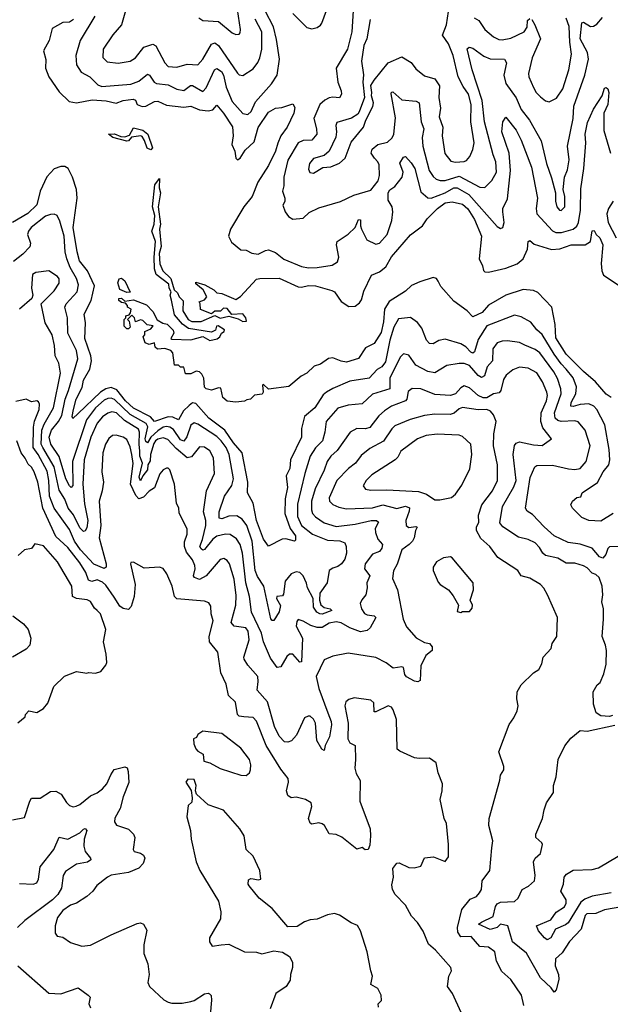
# Model space of a CAD drawing. Extents: x 1268547 to 1425625, y 515768 to 616754.
# Tile 459 of 507: x 1390797 to 1394209, y 583032 to 588715. Entities that reach past the tile are written whole.
import ezdxf

# ---------------------------------------------------------------- set-up
doc = ezdxf.new("R2010")
doc.units = 0

msp = doc.modelspace()

# ---------------------------------------------------------------- linework, layer by layer
at = {"layer": '0CON10XD'}
for points in [[(1392375, 588750), (1392455, 588669.2), (1392485, 588662.9), (1392515, 588668.9), (1392535, 588682.7), (1392541.6, 588695), (1392622.7, 588915)], [(1391831.2, 588725), (1391855, 588710), (1391945, 588704.6), (1392025, 588638.6), (1392045, 588630), (1392065, 588630.8), (1392071.4, 588638.6), (1392072.4, 588657.6), (1392055, 588774.2)], [(1392821.5, 588715), (1392802.6, 588605), (1392785.8, 588565), (1392770.8, 588475), (1392783, 588397), (1392780, 588355), (1392788, 588265), (1392758, 588182), (1392750.8, 588169.2), (1392713.9, 588146.1), (1392628.8, 588121.2), (1392622.3, 588105), (1392627.5, 588067.5), (1392623.4, 588036.6), (1392585.6, 587955), (1392555, 587930), (1392495, 587914.4), (1392470.4, 587885), (1392465, 587852.5), (1392473.7, 587833.7), (1392495, 587829.5), (1392547.9, 587862.1), (1392595, 587866.4), (1392645, 587886.7), (1392677.1, 587915), (1392712.2, 588007.7), (1392784, 588095), (1392796.1, 588133.9), (1392836.4, 588213.6), (1392840.6, 588235), (1392829.2, 588275), (1392832, 588295), (1392825.4, 588335), (1392844.7, 588365.3), (1392924.8, 588465.2), (1393005, 588500.8), (1393057.9, 588467.9), (1393085, 588432), (1393135, 588391.5), (1393195, 588372.5), (1393222.4, 588332.4), (1393218.9, 588265), (1393228.9, 588205), (1393219.6, 588155), (1393240.9, 588095), (1393237.5, 588045), (1393252.6, 587942.6), (1393287.5, 587897.5), (1393315, 587891.8), (1393365, 587895.6), (1393378.1, 587901.9), (1393396.7, 587925), (1393414.1, 587965.9), (1393422.2, 588005), (1393403.4, 588125), (1393404.7, 588225.3), (1393389.3, 588285), (1393358.5, 588328.5), (1393331, 588385), (1393302.1, 588507.9), (1393273.3, 588575), (1393238.7, 588625), (1393261.7, 588685), (1393279.5, 588800.5)], [(1391230.8, 588735), (1391146.2, 588595), (1391121.1, 588508.9), (1391124.5, 588455), (1391152.4, 588412.4), (1391201.5, 588385), (1391248.7, 588338.7), (1391271.8, 588328.2), (1391438.1, 588341.9), (1391485, 588359.7), (1391535, 588399.6), (1391546.4, 588395), (1391574, 588354), (1391586.2, 588346.2), (1391655, 588339), (1391705, 588313.5), (1391745, 588306), (1391783.3, 588335), (1391795, 588335.8), (1391855, 588300.4), (1391875, 588321.5), (1391921.8, 588425), (1391935, 588433.9), (1391962.2, 588415), (1391974.8, 588395), (1391990.4, 588325), (1392023.4, 588243.4), (1392085, 588172.7), (1392115, 588167.1), (1392133.2, 588185), (1392159.2, 588240.8), (1392251.3, 588345), (1392284.5, 588395.5), (1392296.9, 588486.9), (1392279.6, 588600.4), (1392262.8, 588672.8), (1392215.3, 588765)], [(1391407.5, 588765), (1391384, 588686), (1391335, 588626.9), (1391279.6, 588545), (1391277.1, 588497.1), (1391302.4, 588472.4), (1391365, 588464.6), (1391435, 588475.5), (1391465, 588494.5), (1391514.4, 588555.6), (1391565, 588573.8), (1391583.4, 588563.4), (1391635.3, 588465.3), (1391655, 588445.5), (1391705, 588440), (1391765, 588458.8), (1391825, 588454.5), (1391855, 588486.5), (1391905, 588573.1), (1391925, 588580.7), (1391945, 588565.4), (1392055, 588405.7), (1392065, 588395.6), (1392085, 588391.9), (1392145, 588431.1), (1392173.2, 588466.8), (1392184.7, 588495.2), (1392195.7, 588544.3), (1392196.5, 588645), (1392157.9, 588717.9)], [(1392655.3, 588285), (1392645, 588264.4), (1392605, 588268.2), (1392585, 588263.1), (1392559.7, 588250.3), (1392531.2, 588225), (1392495.9, 588145), (1392512.4, 588085), (1392513.2, 588055), (1392485, 588018.5), (1392435, 588018.4), (1392404.7, 588005), (1392346.8, 587903.2), (1392322.6, 587805), (1392322.1, 587755), (1392314.5, 587725), (1392328.8, 587685), (1392327.8, 587665), (1392317.5, 587645), (1392330.8, 587605), (1392349.3, 587579.3), (1392375, 587563.1), (1392435, 587570), (1392468.5, 587601.5), (1392525, 587628.9), (1392650, 587665), (1392728.2, 587701.8), (1392825, 587731.5), (1392867.1, 587785), (1392874.6, 587815), (1392873.5, 587876.5), (1392865.3, 587895), (1392845.8, 587915), (1392827.6, 587945), (1392832.3, 587967.7), (1392865, 587994.2), (1392921.2, 588008.8), (1392947.8, 588032.2), (1392959, 588055), (1392967.9, 588147.9), (1392943.6, 588286.4), (1392945, 588296.7), (1392952, 588298), (1393005, 588252.7), (1393087.5, 588245), (1393105.3, 588235.3), (1393117.2, 588125), (1393131.2, 588085), (1393121.1, 588035), (1393125.2, 587985.2), (1393161.6, 587845), (1393185, 587809.1), (1393202.2, 587795), (1393226.5, 587786.5), (1393255, 587786.5), (1393335, 587811.8), (1393455, 587749.1), (1393485, 587745.8), (1393525, 587787.5), (1393550.9, 587835), (1393547.5, 587895), (1393531.4, 587935), (1393481.4, 588125), (1393469.3, 588249.3), (1393410.3, 588425), (1393382.7, 588547.3), (1393393.6, 588556.4), (1393415, 588550.8), (1393478.1, 588505), (1393515, 588488.5), (1393597.4, 588487.4), (1393610, 588465), (1393594.7, 588395), (1393606, 588346), (1393665, 588263.9), (1393695, 588196.4), (1393742, 588135), (1393809.1, 588015), (1393840.5, 587885), (1393868.9, 587801.1), (1393892.7, 587715), (1393892.2, 587667.8), (1393900, 587635), (1393915, 587615.8), (1393925, 587614.4), (1393945.5, 587635), (1393947.1, 587695), (1393937.2, 587735), (1393944.1, 587805), (1393961.7, 587848.3), (1393971, 587905), (1393962.2, 587985), (1393994.7, 588144.7), (1393997.8, 588215), (1394061.6, 588395), (1394083.5, 588486.5), (1394077.4, 588525), (1394035.2, 588605), (1394044.1, 588695.9), (1394055, 588699.6), (1394095, 588676.2), (1394112.4, 588677.6), (1394131.8, 588688.2), (1394163.2, 588726.8)], [(1392724.3, 588765.7), (1392714.8, 588645), (1392689.8, 588545), (1392625.9, 588435), (1392635.3, 588355), (1392654.6, 588305), (1392655.3, 588285)], [(1393422, 588725), (1393449.8, 588709.8), (1393485, 588657.5), (1393533.3, 588615), (1393565, 588600.9), (1393585, 588598.6), (1393635, 588608.2), (1393712.1, 588645), (1393728.9, 588671.1), (1393730.3, 588709.7), (1393745, 588721.3)], [(1393755, 588715.5), (1393772.2, 588685), (1393805.9, 588605), (1393757.1, 588495), (1393737.1, 588405), (1393737.9, 588385), (1393765, 588324), (1393780.6, 588295), (1393805, 588268.9), (1393835, 588247.3), (1393855, 588240.9), (1393897.9, 588262.1), (1393934.8, 588315.2), (1393969.1, 588425), (1393984.6, 588515.4), (1393974.8, 588585), (1393971.3, 588675), (1393955, 588722.7)], [(1391108.4, 588715), (1391085, 588700.1), (1391045, 588698.1), (1390985, 588663.5), (1390966.5, 588595), (1390934.7, 588535), (1390948.1, 588485), (1390946.7, 588435), (1390964.3, 588384.3), (1391025, 588297.8), (1391082.3, 588242.3), (1391125, 588234.7), (1391215, 588252.8), (1391295.8, 588245.8), (1391355, 588233.1), (1391395, 588248.4), (1391453.2, 588256.8), (1391465, 588250.6), (1391475.6, 588225), (1391505, 588212.9), (1391525, 588215.3), (1391575, 588242.4), (1391595, 588245.3), (1391645, 588222.1), (1391745, 588209.3), (1391785.6, 588215.6), (1391835.2, 588195.2), (1391885, 588188.1), (1391912.1, 588195), (1391935, 588221.9), (1391975, 588176.2), (1392025.8, 588095.8), (1392029.8, 588045), (1392022.9, 587995), (1392040, 587955), (1392044.6, 587914.6), (1392055, 587906), (1392070, 587915), (1392099, 587961), (1392150.6, 588009.4), (1392175, 588093.1), (1392235, 588181.9), (1392275, 588204), (1392311.7, 588208.3), (1392375, 588230), (1392387, 588207), (1392380, 588175), (1392342.9, 588095), (1392305.7, 588044.3), (1392287.9, 588002.1), (1392274.6, 587955), (1392235, 587873.1), (1392173.4, 587776.6), (1392139.6, 587695), (1392091.8, 587635), (1392014.4, 587505.6), (1392003.3, 587465), (1392020.5, 587430.5), (1392075, 587386.7), (1392105, 587383.8), (1392137.7, 587367.7), (1392175, 587362), (1392217, 587383), (1392235, 587385.6), (1392275, 587371.1), (1392322, 587332), (1392425, 587290.9), (1392465, 587282.8), (1392515, 587284), (1392602, 587298), (1392633.5, 587316.5), (1392640.9, 587345), (1392627.3, 587415), (1392630, 587435), (1392695, 587476.4), (1392734.4, 587515), (1392755, 587561.2), (1392765, 587560), (1392765.4, 587525), (1392772.3, 587505), (1392803.1, 587445), (1392855, 587419.4), (1392875.7, 587425), (1392920.5, 587475), (1392945.9, 587555), (1392953.5, 587605), (1392948.7, 587635), (1392925, 587673.8), (1392924.8, 587715), (1392935, 587733.2), (1392965, 587751.1), (1393005.9, 587805), (1393012.5, 587835), (1392993.3, 587886.7), (1393015, 587920.8), (1393025, 587926), (1393059.3, 587889.3), (1393079.4, 587855), (1393115, 587722.2), (1393155, 587686.2), (1393175, 587685.3), (1393255, 587715.1), (1393305, 587744.1), (1393325, 587744.8), (1393391.3, 587705), (1393555, 587521.4), (1393575, 587510), (1393588, 587515), (1393596.7, 587543.3), (1393587.8, 587605), (1393588.9, 587625), (1393615, 587680), (1393632.2, 587845), (1393623.8, 587943.8), (1393581.7, 588068.3), (1393587.5, 588125), (1393605, 588152.5), (1393665, 588076.2), (1393695, 588020), (1393753.1, 587863.1), (1393789.1, 587685), (1393780.8, 587625), (1393785.2, 587595.2), (1393875, 587496.7), (1393895, 587485.9), (1393926.6, 587486.6), (1393994.8, 587505.2), (1394016, 587524), (1394025.2, 587544.8), (1394035.9, 587615.9), (1394039.1, 587739.1), (1394056.9, 587855), (1394068.3, 588005), (1394063.5, 588053.5), (1394077.8, 588122.2), (1394112.6, 588197.4), (1394161.4, 588275), (1394175, 588320), (1394185, 588323.8), (1394195, 588316.2), (1394200.9, 588295), (1394195.2, 588225), (1394171.6, 588175), (1394171.1, 588075), (1394210.4, 587945)], [(1391555, 587964.6), (1391532.5, 587972.5), (1391518.1, 588018.1), (1391505, 588041.1), (1391496.2, 588045), (1391442.6, 588037.4), (1391425, 588015.5), (1391415, 588012.7), (1391335, 588034.7), (1391310, 588055), (1391345, 588055.7), (1391381.5, 588041.5), (1391405, 588039.3), (1391430.9, 588049.1), (1391455, 588090.5), (1391508.1, 588078.1), (1391536.5, 588055), (1391563.6, 587975), (1391555, 587964.6)], [(1394225, 585865.6), (1394155, 585821.1), (1394084.5, 585824.5), (1394045, 585842), (1393990, 585895), (1393981.2, 585915), (1393990, 585935), (1394015, 585957.5), (1394038.3, 585961.7), (1394046.7, 585985), (1394135, 586044.6), (1394167.8, 586105), (1394201.2, 586145), (1394207.1, 586175), (1394203.3, 586235), (1394177.4, 586377.4), (1394131.6, 586465), (1394114.5, 586485), (1394085, 586497.5), (1394035, 586493.3), (1393995, 586482.4), (1393980.5, 586485), (1393983.4, 586505), (1394009.2, 586555), (1394014.4, 586595), (1393995, 586648.2), (1393955, 586698.5), (1393925, 586729.1), (1393884.9, 586784.9), (1393815, 586898.7), (1393783.8, 586925), (1393749.2, 586969.2), (1393695, 586999.5), (1393655, 587009.6), (1393495, 586948.5), (1393445, 586868.8), (1393425, 586798.1), (1393415, 586790.8), (1393404.1, 586795), (1393375, 586825.8), (1393345, 586843.2), (1393255, 586870.9), (1393217.7, 586862.3), (1393185, 586844.6), (1393165, 586845.5), (1393147.1, 586865), (1393119.5, 586935), (1393095, 586967.8), (1393055, 586996.5), (1392985, 586988.1), (1392959.1, 586940.9), (1392934.8, 586865), (1392909.5, 586740.5), (1392888.7, 586711.3), (1392861.1, 586695), (1392815, 586645.3), (1392705, 586628.2), (1392605, 586587.1), (1392568.9, 586565), (1392550.5, 586549.5), (1392501.3, 586475), (1392442.3, 586425), (1392424.2, 586355), (1392425.8, 586305), (1392361.2, 586175), (1392357.2, 586125), (1392336.9, 586083.1), (1392344.8, 586015), (1392330, 585950), (1392329.3, 585865), (1392358.5, 585778.5), (1392390, 585735), (1392389.8, 585710.2), (1392384.2, 585705.8), (1392335, 585717.9), (1392313.1, 585716.9), (1392235, 585676.7), (1392205, 585717.1), (1392164.4, 585824.4), (1392145.8, 585925), (1392113.5, 585983.5), (1392114.8, 586045), (1392082.5, 586215), (1392032.4, 586272.4), (1391981.5, 586345), (1391889.4, 586415), (1391815, 586500), (1391795, 586503.8), (1391775, 586488.3), (1391743.6, 586456.4), (1391715, 586405.9), (1391680.6, 586420.6), (1391655, 586423.5), (1391575, 586396.7), (1391552.2, 586422.2), (1391455, 586472.8), (1391408, 586515), (1391357.7, 586577.7), (1391325, 586591.5), (1391295, 586584.6), (1391264.2, 586565.9), (1391135, 586441.8), (1391103.8, 586413.8), (1391100.5, 586425), (1391107.3, 586465), (1391123.3, 586525), (1391157.2, 586592.8), (1391165, 586634.4), (1391202.1, 586697.9), (1391212.3, 586745), (1391208.6, 586775), (1391173, 586875), (1391176.5, 586965), (1391168.3, 587015), (1391209.4, 587095), (1391228.4, 587178.4), (1391188.8, 587265), (1391142.1, 587322.1), (1391128.1, 587375), (1391106.4, 587515), (1391128.7, 587685), (1391125.3, 587735), (1391101.6, 587805), (1391077.1, 587855), (1391056.7, 587866.7), (1391035, 587866.7), (1390996.8, 587853.2), (1390952.6, 587807.4), (1390914.7, 587725), (1390895, 587646), (1390843, 587597), (1390755, 587544.8)], [(1394214.5, 586534.5), (1394185, 586552.9), (1394124.4, 586624.4), (1394055, 586683.8), (1393955, 586784.7), (1393895, 586879.4), (1393889.6, 586955), (1393871.6, 587055), (1393790.6, 587140.6), (1393765, 587151.8), (1393705, 587158.4), (1393605.2, 587124.8), (1393505, 587068.1), (1393469.5, 587025), (1393415, 587000), (1393382.5, 587035), (1393305, 587090), (1393230.4, 587175), (1393214.6, 587205), (1393205, 587221.9), (1393185, 587226.9), (1393108, 587202), (1393060, 587180), (1393025, 587148.9), (1392931.9, 587088.1), (1392904.6, 587045), (1392898.8, 586971.2), (1392885, 586910), (1392845, 586846.7), (1392795, 586820), (1392755, 586760), (1392685, 586738.8), (1392655, 586744), (1392605, 586764), (1392580.5, 586759.5), (1392535, 586726), (1392497.5, 586715), (1392455.8, 586674.2), (1392423.3, 586656.7), (1392351.7, 586598.3), (1392235, 586582.5), (1392205, 586610), (1392200, 586605), (1392202.5, 586565), (1392197, 586553), (1392153, 586547), (1392130, 586525), (1392108.3, 586521.7), (1392095, 586512.5), (1392045, 586506.7), (1391995, 586512.5), (1391970, 586535), (1391958.3, 586588.3), (1391945, 586590), (1391905, 586577.5), (1391873.6, 586583.6), (1391864.3, 586594.3), (1391860.8, 586645), (1391849.3, 586669.3), (1391835, 586682.5), (1391817, 586687), (1391785, 586670.8), (1391755, 586670), (1391745, 586710), (1391725, 586710), (1391715, 586720), (1391691.7, 586721.7), (1391681.7, 586791.7), (1391670, 586805), (1391635, 586817.5), (1391592.5, 586812.5), (1391580, 586825), (1391575, 586850), (1391545, 586840), (1391520.7, 586850.7), (1391510, 586885), (1391520, 586895), (1391520, 586915), (1391555, 586930), (1391568.3, 586948.3), (1391533, 586953), (1391508.3, 586978.3), (1391495, 586982.5), (1391465, 586970), (1391460, 586995), (1391445, 587010), (1391420, 586985), (1391430, 586975), (1391435, 586940), (1391425, 586930), (1391415, 586930), (1391400, 586945), (1391400, 586985), (1391410, 586995), (1391410, 587005), (1391428.3, 587011.7), (1391437.5, 587022.5), (1391440, 587045), (1391420, 587055), (1391420, 587065), (1391408.3, 587078.3), (1391385, 587082.5), (1391370, 587095), (1391370, 587105), (1391385, 587107.5), (1391405, 587090), (1391455, 587097.5), (1391529.3, 587069.3), (1391565, 587030), (1391591.7, 586981.7), (1391623, 586963), (1391648.3, 586958.3), (1391683.6, 586923.6), (1391687.5, 586905), (1391670, 586875), (1391675, 586870), (1391785, 586867.5), (1391855, 586885.8), (1391895, 586864), (1391937.7, 586872.3), (1391952.5, 586885), (1391962.5, 586905), (1391977.5, 586915), (1391980, 586925), (1391942.9, 586947.1), (1391934.5, 586945.5), (1391927.8, 586922.2), (1391905, 586911.1), (1391772, 586932), (1391737.7, 586957.7), (1391690.6, 587010.6), (1391673.1, 587096.9), (1391666.8, 587125), (1391671.4, 587145), (1391659.5, 587165), (1391657.6, 587187.6), (1391584.6, 587244.6), (1391576, 587276), (1391572.7, 587345), (1391580.5, 587435), (1391559.6, 587495), (1391573.3, 587535), (1391577.1, 587585), (1391563.2, 587635), (1391577.9, 587762.1), (1391605, 587797.5), (1391602.8, 587745), (1391610, 587715), (1391596.1, 587635), (1391609.6, 587535), (1391603.5, 587505), (1391614, 587405), (1391602.5, 587365), (1391607.1, 587305), (1391624.5, 587265), (1391670.5, 587220.5), (1391688.6, 587155), (1391708.1, 587138.1), (1391718.5, 587115), (1391741.9, 587091.9), (1391739.5, 587035), (1391770, 586985), (1391792.1, 586972.1), (1391845, 586972.9), (1391925, 587006.7), (1391955, 586991.8), (1392005, 587003.8), (1392058.5, 586988.5), (1392085, 586973.6), (1392106.7, 586975), (1392103.8, 586995), (1392085, 587016.7), (1392023.3, 587013.3), (1391995, 587047.5), (1391975, 587050), (1391957, 587033), (1391925, 587032.5), (1391905, 587017.5), (1391841.7, 587041.7), (1391840, 587075), (1391833, 587087), (1391865, 587097.5), (1391877.5, 587115), (1391857.5, 587155), (1391815, 587190), (1391815, 587200), (1391866.7, 587185), (1391917.5, 587155), (1391935, 587137.5), (1391965, 587133.8), (1392045, 587100), (1392072.9, 587117.1), (1392165, 587216.9), (1392185, 587222), (1392295, 587222.5), (1392405, 587172.2), (1392425, 587170.9), (1392465, 587180.5), (1392505, 587177.9), (1392600.9, 587150.9), (1392615, 587143.8), (1392655, 587088), (1392698.8, 587058.8), (1392735, 587061.8), (1392759.1, 587080.9), (1392771.7, 587098.2), (1392785, 587148.6), (1392828.8, 587241.2), (1392875, 587259.1), (1392911.7, 587288.3), (1392945, 587346), (1393055, 587472.5), (1393123.8, 587525), (1393150.6, 587565), (1393211.3, 587625), (1393255, 587657), (1393295, 587662.7), (1393355, 587649.2), (1393385, 587622.3), (1393425, 587562.5), (1393464.6, 587465), (1393452.2, 587335), (1393471.2, 587295), (1393476.4, 587266.4), (1393485, 587260), (1393505, 587257.5), (1393605, 587280), (1393670, 587305), (1393705.4, 587334.6), (1393731.2, 587391.2), (1393734.2, 587435), (1393745, 587440), (1393769.1, 587419.1), (1393869.2, 587389.2), (1393917.8, 587392.2), (1393983.3, 587415), (1394064, 587416), (1394094.5, 587435.5), (1394104.7, 587495.3), (1394115, 587498), (1394127.5, 587475), (1394148.8, 587455), (1394166.1, 587415), (1394157.2, 587307.2), (1394160, 587265), (1394170.4, 587240.4), (1394254.4, 587185)], [(1394225, 587667.9), (1394198.8, 587625), (1394189.6, 587595), (1394196.8, 587545), (1394243.6, 587455)], [(1394265.7, 585674.3), (1394205, 585672.7), (1394195, 585662.9), (1394182.5, 585627.5), (1394165, 585607.1), (1394147.1, 585615), (1394105, 585664.7), (1394035, 585688.2), (1393965, 585696.7), (1393885, 585736.7), (1393827, 585787), (1393759.6, 585859.6), (1393728, 585878), (1393719.1, 585895), (1393746.9, 586073.1), (1393773.8, 586135), (1393785, 586142.7), (1393875, 586143.4), (1393967.5, 586122.5), (1394005, 586119.6), (1394034.7, 586125.3), (1394070.4, 586165), (1394093.3, 586255), (1394063.2, 586345), (1394023.3, 586393.3), (1394005, 586398.9), (1393925, 586395.2), (1393905, 586401.2), (1393889.7, 586415), (1393886.8, 586445), (1393925.2, 586555), (1393923.3, 586585), (1393903.1, 586643.1), (1393882.2, 586682.2), (1393801.1, 586791.1), (1393775, 586811.2), (1393715, 586836.8), (1393685, 586851.3), (1393615, 586860.9), (1393585, 586860), (1393555, 586848.9), (1393529.6, 586815), (1393527.6, 586745), (1393498.1, 586711.9), (1393481.4, 586658.6), (1393465, 586649.2), (1393445, 586660.8), (1393395, 586719), (1393365, 586730), (1393335, 586731.3), (1393265, 586719.6), (1393195, 586675.7), (1393155, 586684), (1393085, 586721.5), (1393045, 586779.4), (1393015, 586785.6), (1392995, 586767.1), (1392935.3, 586645), (1392935, 586584.6), (1392835, 586552.7), (1392775, 586497.9), (1392695, 586489.7), (1392635, 586472.5), (1392566.9, 586395), (1392560.3, 586335), (1392546.1, 586285), (1392505.6, 586244.4), (1392474, 586195), (1392443.6, 586095), (1392401.5, 585918.5), (1392402.3, 585847.7), (1392425, 585795.9), (1392487.7, 585745), (1392575, 585710.6), (1392646.8, 585706.8), (1392674.4, 585695), (1392683.1, 585675), (1392684.6, 585635), (1392675, 585602), (1392656.7, 585575), (1392635, 585558.2), (1392605, 585549.5), (1392584.4, 585535), (1392572.6, 585465), (1392530.2, 585405), (1392528.1, 585365), (1392536.7, 585336.7), (1392555, 585322), (1392590, 585315), (1392600, 585305), (1392545, 585284.4), (1392530, 585285), (1392513.3, 585295), (1392494.2, 585324.2), (1392493.1, 585375), (1392459.7, 585435), (1392453.4, 585463.4), (1392435, 585504.1), (1392415, 585524.1), (1392395, 585527.8), (1392365, 585516), (1392330, 585475), (1392321.3, 585398.7), (1392315, 585390.4), (1392283.3, 585385), (1392281.2, 585375), (1392302.9, 585332.9), (1392295, 585296.9), (1392265, 585246.7), (1392255, 585246.7), (1392247.8, 585257.8), (1392207.1, 585445), (1392170.7, 585500.7), (1392157.2, 585535), (1392140.2, 585705), (1392109, 585795), (1392081.3, 585831.3), (1392051.1, 585851.1), (1392005, 585849.8), (1391964.6, 585834.6), (1391948.7, 585838.7), (1391948.6, 585875), (1391980.3, 585965), (1392023, 586027), (1392031.3, 586065), (1392007.1, 586205), (1391988.9, 586245), (1391961, 586285), (1391935, 586309.6), (1391825, 586381.1), (1391805, 586387.2), (1391784.7, 586375), (1391763.1, 586306.9), (1391745, 586281.6), (1391725, 586290), (1391685, 586349.2), (1391665, 586363.3), (1391645, 586366.9), (1391625, 586362.1), (1391595, 586342.3), (1391553.6, 586305), (1391535, 586272.1), (1391525, 586280.8), (1391522.5, 586295), (1391536.5, 586365), (1391527, 586385), (1391435, 586436.7), (1391345, 586522.2), (1391325, 586530), (1391305, 586528.5), (1391285, 586519), (1391235.2, 586475), (1391182, 586405), (1391102, 586165), (1391104.1, 586025.9), (1391095, 586014), (1391083.9, 586023.9), (1391063.4, 586065), (1391024.5, 586194.5), (1390977.5, 586265), (1390967.6, 586305), (1390980.8, 586345), (1391020.6, 586395), (1391039.3, 586430.7), (1391059.1, 586525), (1391079.5, 586575), (1391133.1, 586756.9), (1391125, 586805.7), (1391075.3, 586905), (1391072.6, 586995), (1391057.6, 587055), (1391064.8, 587075.2), (1391128.7, 587145), (1391136.5, 587185), (1391125, 587221.8), (1391088.7, 587285), (1391069.8, 587335), (1391060.2, 587375), (1391053.6, 587465), (1391028.8, 587551.2), (1391014.1, 587584.1), (1390995, 587592.7), (1390975, 587591.3), (1390945, 587581), (1390863.5, 587515), (1390847.5, 587495), (1390841.6, 587475), (1390858.8, 587425), (1390855.7, 587404.3), (1390815, 587360.7), (1390760.6, 587319.4)], [(1394221.2, 584698.8), (1394205, 584693.3), (1394155, 584696.7), (1394127.5, 584715), (1394112.5, 584765), (1394110, 584835), (1394133.3, 584875), (1394150.7, 584889.3), (1394171.3, 584938.7), (1394185.5, 584995), (1394186.7, 585075), (1394181.9, 585105), (1394162.5, 585155), (1394169.6, 585255), (1394169.1, 585315), (1394159.5, 585355), (1394165.4, 585395), (1394161.5, 585445), (1394145, 585496.2), (1394125, 585512.2), (1394105, 585520.5), (1394075, 585551.4), (1394055, 585561.9), (1394005, 585578.2), (1393955, 585578.5), (1393905, 585607.9), (1393835, 585621.9), (1393818.7, 585635), (1393799.2, 585669.2), (1393774.5, 585695), (1393735, 585714.1), (1393678.3, 585728.3), (1393587.8, 585787.8), (1393570.4, 585810.4), (1393587.1, 585905), (1393651.6, 586018.4), (1393664.4, 586055), (1393648.7, 586205), (1393655, 586256.9), (1393665, 586270), (1393685, 586277.7), (1393765, 586260.3), (1393815, 586258), (1393868.8, 586295), (1393819.8, 586359.8), (1393807.5, 586395), (1393808.7, 586445), (1393840.7, 586515), (1393846.2, 586545), (1393843.1, 586565), (1393817.1, 586625), (1393785, 586677.2), (1393735, 586704.1), (1393685, 586709.1), (1393645, 586694.5), (1393606.5, 586663.5), (1393592.2, 586637.8), (1393576.2, 586573.8), (1393567.9, 586562.1), (1393535, 586555.3), (1393495, 586531.7), (1393475, 586532.3), (1393444.9, 586544.9), (1393395, 586589.6), (1393365, 586602.2), (1393345, 586590), (1393314.8, 586555.2), (1393285, 586545.7), (1393195, 586551.2), (1393115, 586583.4), (1393065, 586585.4), (1393041.8, 586568.2), (1393032.9, 586525), (1393025.4, 586515), (1392945, 586483.4), (1392905, 586458.2), (1392871.2, 586428.8), (1392819, 586361), (1392795, 586352.8), (1392744.7, 586355.3), (1392706.3, 586333.6), (1392631.5, 586228.5), (1392595, 586196.4), (1392573.1, 586165), (1392556.4, 586115), (1392503.6, 586006.4), (1392483.4, 585935), (1392482.3, 585885), (1392488.6, 585865), (1392505, 585846.2), (1392555, 585811.1), (1392625, 585789.8), (1392735.9, 585804.1), (1392826.7, 585825), (1392857.5, 585825), (1392869.1, 585815), (1392851.4, 585778.6), (1392852, 585755), (1392865.9, 585715.9), (1392892.1, 585685), (1392889.1, 585665), (1392875.5, 585645), (1392835, 585630), (1392791.8, 585575), (1392788.5, 585545), (1392820, 585505), (1392802.3, 585465), (1392804.4, 585435), (1392797.1, 585395), (1392773, 585367), (1392764.5, 585345.5), (1392771.1, 585315), (1392788, 585288), (1392805, 585279.1), (1392843.8, 585275), (1392854.4, 585265), (1392822.3, 585205), (1392805, 585189.2), (1392765, 585181.6), (1392705, 585205.6), (1392655, 585233.4), (1392625, 585239.6), (1392585, 585231.4), (1392545, 585207.1), (1392515, 585207.3), (1392477.9, 585217.9), (1392435, 585244), (1392405, 585253.3), (1392397.7, 585242.3), (1392394.6, 585215), (1392430.4, 585145), (1392425, 585008.8), (1392415, 585006), (1392375, 585053.3), (1392356.2, 585053.8), (1392341, 585039), (1392305, 584979.2), (1392285, 584975.7), (1392245, 585029.2), (1392205, 585124), (1392194.1, 585175), (1392135.2, 585295), (1392123.9, 585386.1), (1392103.9, 585465), (1392083.7, 585635), (1392070.9, 585685), (1392049.2, 585719.2), (1392012.8, 585742.8), (1391985, 585746.2), (1391935, 585733.5), (1391912.6, 585717.4), (1391865, 585657.1), (1391855, 585654), (1391845, 585660), (1391837.4, 585675), (1391853, 585715), (1391871.3, 585795), (1391871.2, 585825), (1391858.6, 585875), (1391875.9, 585995), (1391922.1, 586095), (1391916.6, 586186.6), (1391895.5, 586225.5), (1391865, 586247.3), (1391835, 586249.1), (1391788.7, 586191.4), (1391765, 586185.2), (1391700.3, 586240.3), (1391652.8, 586292.8), (1391625, 586301.3), (1391595, 586293.4), (1391581.7, 586285), (1391571.8, 586268.2), (1391552.3, 586205), (1391550.5, 586169.5), (1391537.6, 586145), (1391535, 586117.5), (1391507.4, 586082.6), (1391495, 586053.9), (1391486.5, 586075), (1391506.2, 586155), (1391491.1, 586195), (1391491.3, 586225), (1391486, 586265), (1391488.4, 586335), (1391482.3, 586352.3), (1391402.2, 586402.2), (1391355.9, 586445), (1391328.3, 586451.7), (1391305, 586444.3), (1391275, 586422.1), (1391245, 586385.9), (1391206.8, 586305), (1391168.4, 586175), (1391162.1, 586035), (1391170.4, 585920.4), (1391190.8, 585825), (1391185, 585781.2), (1391175, 585764.2), (1391165, 585761.4), (1391145, 585782.5), (1391106.8, 585856.8), (1391077.5, 585895), (1391057.2, 585947.2), (1391025, 585998.9), (1390996.7, 586135), (1390930.9, 586245), (1390920.5, 586265), (1390924.9, 586345.1), (1390938.9, 586381.1), (1390992.5, 586475), (1391031.6, 586675), (1391022.6, 586732.6), (1391001.8, 586775), (1390996.9, 586835), (1390983.8, 586895), (1390944.6, 586964.6), (1390920.6, 587075), (1390995, 587150), (1391023.8, 587195), (1391025, 587220), (1391015, 587232.5), (1390964.6, 587264.6), (1390890, 587255), (1390871.4, 587245), (1390865.6, 587165), (1390872.9, 587125), (1390867.5, 587105), (1390795.6, 587044.4)], [(1391415, 587140), (1391375, 587157.5), (1391363.6, 587196.4), (1391371.7, 587218.3), (1391385, 587222.5), (1391405, 587207.5), (1391435, 587142.5), (1391415, 587140)], [(1393710, 583025), (1393695.6, 583085), (1393633.8, 583175), (1393581.7, 583221.7), (1393552, 583282), (1393541.9, 583335), (1393505, 583361.6), (1393455, 583366.2), (1393405, 583423), (1393345, 583421.8), (1393327.7, 583447.7), (1393325.9, 583475), (1393351.3, 583578.7), (1393400.2, 583639.8), (1393435.7, 583654.3), (1393453.8, 583675), (1393464.6, 583695), (1393468.5, 583745), (1393512.9, 583805), (1393524.3, 583934.3), (1393530.5, 583975), (1393506.4, 584065), (1393510, 584105), (1393571.2, 584325), (1393573.8, 584355), (1393593.8, 584386.2), (1393593.8, 584405), (1393565, 584490), (1393623.8, 584646.2), (1393651.4, 584685), (1393670, 584725), (1393675.8, 584755), (1393668.6, 584795), (1393670, 584835), (1393693.4, 584876.6), (1393764.6, 584945.4), (1393795.8, 584965), (1393813, 584997), (1393821.9, 585035), (1393868, 585085), (1393872.5, 585115), (1393900, 585155), (1393904.4, 585265), (1393846.9, 585395), (1393825, 585434), (1393805, 585455.7), (1393745, 585490.6), (1393695, 585504.2), (1393675, 585536), (1393560, 585610), (1393512.1, 585675), (1393460.3, 585720.3), (1393436.4, 585766.4), (1393436.9, 585785), (1393449.5, 585815), (1393448.2, 585855), (1393466.7, 585915), (1393528.7, 585995), (1393556.8, 586055), (1393556.9, 586145), (1393533.6, 586255), (1393536.2, 586323.8), (1393550, 586395), (1393534.6, 586435), (1393516, 586455), (1393495, 586465.2), (1393445, 586462.2), (1393355, 586475.7), (1393335, 586467.9), (1393306.2, 586443.8), (1393283.8, 586436.2), (1393195, 586437.3), (1393135, 586431.1), (1393052.5, 586407.5), (1392965, 586370.4), (1392946.9, 586353.1), (1392898.1, 586281.9), (1392819.8, 586240.2), (1392770.1, 586199.9), (1392736.2, 586155), (1392697.1, 586125), (1392629.7, 586055), (1392585.4, 585955), (1392586.7, 585935), (1392605, 585916.5), (1392640.6, 585900.6), (1392685, 585890.8), (1392835, 585897), (1392895, 585913.9), (1392975, 585893.8), (1393025, 585906.2), (1393048.1, 585898.1), (1393047.7, 585877.7), (1393027.5, 585825), (1393029.1, 585795), (1393045, 585783.8), (1393085, 585789.1), (1393094, 585785), (1393083.1, 585766.9), (1393075.4, 585725), (1393065.4, 585705), (1393047.8, 585685), (1393005.3, 585654.7), (1392977.5, 585572.5), (1392956.8, 585533.2), (1392950.3, 585490.3), (1392980, 585425), (1393011.5, 585255), (1393031.5, 585211.5), (1393087.6, 585147.6), (1393135, 585119.5), (1393165, 585114.4), (1393180, 585095), (1393179.5, 585075), (1393142.9, 585045), (1393114.6, 584985.4), (1393110, 584900), (1393096.8, 584893.2), (1393076.8, 584896.8), (1393031.7, 584921.7), (1393021.5, 584935), (1393015, 584976.7), (1393005, 584980), (1392955, 584971.2), (1392913.3, 585003.2), (1392855, 585034.4), (1392695, 585058.6), (1392605, 585041.5), (1392555, 585019.4), (1392509.6, 584925), (1392525.7, 584855.7), (1392576.6, 584713.4), (1392596.5, 584665), (1392598.6, 584645), (1392586.6, 584575), (1392561.5, 584525), (1392555, 584496), (1392543.2, 584505), (1392513.9, 584553.9), (1392506.2, 584655), (1392495, 584678.6), (1392475, 584694.3), (1392462.5, 584695), (1392442, 584685), (1392395.5, 584584.5), (1392367.6, 584552.4), (1392345, 584544.2), (1392327, 584547), (1392295, 584579.2), (1392268.2, 584635), (1392227.9, 584777.9), (1392168.8, 584845), (1392175.4, 584895), (1392171.8, 584925), (1392115, 584990), (1392093.6, 585025), (1392091.8, 585035), (1392122.8, 585135), (1392117.5, 585185), (1392103.1, 585205), (1392035, 585214.7), (1392018.5, 585235), (1392044.7, 585335.3), (1392048.2, 585391.8), (1392035, 585486.7), (1392008.7, 585575), (1391995, 585594.4), (1391976.2, 585605), (1391955, 585600), (1391874.6, 585505), (1391835, 585484.2), (1391807.3, 585495), (1391801.8, 585505), (1391811.4, 585545), (1391809.2, 585565), (1391795, 585597.5), (1391761.1, 585641.1), (1391748.3, 585675), (1391748.3, 585701.7), (1391763.9, 585745), (1391763.8, 585775), (1391718.8, 585868.8), (1391715.7, 585895), (1391702.9, 585925), (1391691.1, 586035), (1391665, 586116.7), (1391655, 586126.2), (1391645, 586126.7), (1391625, 586116.2), (1391606.6, 586093.4), (1391576.4, 586013.6), (1391545, 585992.9), (1391511.3, 585958.7), (1391485, 585948.6), (1391468.4, 585968.4), (1391437.5, 586035), (1391452.6, 586152.6), (1391443.9, 586205), (1391435, 586249.2), (1391415, 586292.5), (1391395, 586305.4), (1391355, 586317.1), (1391333.8, 586315), (1391312.1, 586297.9), (1391292.5, 586265), (1391276.7, 586215), (1391271.8, 586105), (1391280, 586045), (1391273.6, 585995), (1391256.7, 585935), (1391264.8, 585795), (1391256.5, 585725), (1391295.4, 585574.6), (1391296.2, 585555), (1391285, 585547.5), (1391225, 585573.1), (1391148.6, 585655), (1391114, 585705), (1391085, 585771.6), (1390995, 585896.1), (1390969.4, 585965), (1390965.6, 586055.6), (1390955, 586110), (1390904.3, 586205), (1390875.3, 586245.3), (1390876.5, 586363.5), (1390882.7, 586397.3), (1390908.3, 586465), (1390910.4, 586495), (1390905, 586510), (1390895, 586514.2), (1390865, 586508.6), (1390835, 586524.2), (1390775, 586510.6)], [(1392732.1, 584395), (1392740, 584365), (1392763.8, 584323.8), (1392762.2, 584205), (1392821.1, 584045), (1392824, 584005), (1392819.3, 583950.7), (1392810, 583925), (1392793, 583923), (1392775, 583937.5), (1392745, 583927.5), (1392657.4, 583997.4), (1392625, 584011.9), (1392585, 584015.8), (1392557.5, 584065), (1392545, 584073.8), (1392525, 584080), (1392485, 584072.5), (1392475, 584077.5), (1392466, 584105), (1392484.3, 584174.3), (1392480, 584195), (1392447.5, 584215), (1392395, 584226.9), (1392365, 584224.4), (1392346.6, 584236.6), (1392337.8, 584265), (1392350, 584315), (1392347.1, 584335), (1392305, 584390), (1392220.2, 584525), (1392165, 584666.9), (1392145, 584688.2), (1392091.1, 584691.1), (1392065, 584694.4), (1392055.7, 584705), (1392043.6, 584775), (1392003.8, 584815), (1391988.9, 584878.9), (1391958.8, 584945), (1391942.2, 585065), (1391893.9, 585125), (1391891.1, 585155), (1391913.8, 585245), (1391902.5, 585285), (1391900.3, 585330.3), (1391889.4, 585349.4), (1391865, 585358.1), (1391705, 585371.5), (1391692, 585385), (1391676.9, 585445), (1391647.2, 585517.2), (1391625, 585548.1), (1391605, 585554.4), (1391515, 585550), (1391455, 585583.3), (1391438.3, 585581.7), (1391436.7, 585575), (1391463.1, 585455), (1391458.8, 585385), (1391441.3, 585328.7), (1391425, 585311.4), (1391395, 585316), (1391375, 585330.8), (1391342.1, 585382.1), (1391295, 585450.7), (1391275, 585469), (1391245, 585481), (1391213.2, 585473.2), (1391195, 585480.7), (1391177.9, 585525), (1391145, 585580), (1391075, 585668.1), (1391005, 585732.9), (1390930.9, 585895), (1390900.8, 586045), (1390881.1, 586105), (1390865, 586132.5), (1390845, 586149.4), (1390828.5, 586185), (1390804.6, 586215), (1390780, 586285)], [(1393225, 585943.8), (1393292.1, 585957.9), (1393315, 585976), (1393351.3, 586028.7), (1393396.8, 586123.2), (1393408.4, 586205), (1393404.1, 586264.1), (1393355, 586310), (1393335, 586317.3), (1393207.9, 586322.1), (1393145, 586314.6), (1393094.4, 586295), (1392998.5, 586225), (1392980.8, 586189.2), (1392966.5, 586175), (1392831.5, 586088.5), (1392797.8, 586055), (1392781.1, 586025), (1392794, 586005), (1392825, 585998.5), (1392917.8, 586002.2), (1393101.5, 585991.5), (1393146.5, 585976.5), (1393195, 585944.2), (1393225, 585943.8)], [(1390785, 584656.7), (1390828.3, 584691.7), (1390830, 584705), (1390850, 584725), (1390895, 584715.8), (1390935, 584738.8), (1390959.5, 584770.5), (1390993.9, 584866.1), (1391055, 584926.7), (1391125, 584953.8), (1391185, 584942.5), (1391195, 584947.5), (1391235, 584942.5), (1391265, 584952.5), (1391295, 584990), (1391300, 585005), (1391297, 585053), (1391281.2, 585125), (1391294.2, 585195), (1391264.4, 585285), (1391245, 585304.4), (1391228.8, 585318.8), (1391205, 585357.8), (1391186, 585366), (1391124.6, 585374.6), (1391102, 585385), (1391097.3, 585445), (1391015, 585585.7), (1390935, 585677.5), (1390885, 585690), (1390865, 585663.3), (1390825, 585655.8), (1390787.3, 585622.7)], [(1393345, 585292.5), (1393355, 585300), (1393395, 585300), (1393411.7, 585318.3), (1393412.5, 585335), (1393398.8, 585365), (1393418.6, 585425), (1393416.9, 585465), (1393295, 585608), (1393285, 585613.8), (1393245, 585608.8), (1393205, 585586.7), (1393185.8, 585555), (1393185.6, 585535), (1393215, 585468.8), (1393225.7, 585455.7), (1393274.2, 585424.2), (1393300.5, 585390.5), (1393332.5, 585335), (1393325, 585300), (1393345, 585292.5)], [(1390756.2, 585275), (1390818.9, 585228.9), (1390846.4, 585195), (1390860.4, 585145), (1390855.3, 585104.7), (1390835, 585082.2), (1390754.3, 585035)], [(1393346.7, 582985), (1393297.5, 583095), (1393268, 583135), (1393276.2, 583195), (1393291.2, 583225), (1393288, 583245), (1393200, 583345), (1393159.1, 583379.1), (1393127.5, 583455), (1393095.2, 583505.2), (1393060, 583540), (1393025, 583603.8), (1392965.7, 583665.7), (1392950, 583695), (1392947.7, 583722.3), (1392956, 583765), (1392952.5, 583815), (1392975, 583846.7), (1392989.3, 583849.3), (1393045, 583822.5), (1393075, 583820), (1393115, 583830), (1393135, 583877.5), (1393187, 583883), (1393255, 583856), (1393273.9, 583883.9), (1393274.2, 583955), (1393262, 584075), (1393250, 584105), (1393226.2, 584215), (1393238, 584265), (1393240, 584305), (1393215, 584367.5), (1393202.5, 584425), (1393165, 584452.5), (1393105, 584450), (1393077.5, 584455), (1392992.5, 584492.5), (1392977.5, 584505), (1392973.8, 584675), (1392955, 584732.5), (1392945, 584746.2), (1392925, 584755.7), (1392855, 584720), (1392845, 584720), (1392842.4, 584772.4), (1392825, 584787.8), (1392728.3, 584801.7), (1392698.3, 584791.7), (1392681.7, 584778.3), (1392674.5, 584755), (1392694, 584655), (1392693.2, 584565), (1392705, 584541.4), (1392735.7, 584525.7), (1392737.8, 584445), (1392732.1, 584395)], [(1394275, 583595.3), (1394175, 583576.7), (1394125, 583556.2), (1394073.3, 583555), (1394064.2, 583545), (1394041.6, 583465), (1393973.6, 583395), (1393931.2, 583328.8), (1393892.6, 583295), (1393890.7, 583255), (1393908.9, 583205), (1393912.2, 583175), (1393896.6, 583115), (1393885, 583101.9), (1393867.9, 583127.9), (1393805.3, 583185), (1393725, 583326.8), (1393643.4, 583393.4), (1393616.9, 583485), (1393575, 583494.2), (1393555, 583474.8), (1393515, 583464.1), (1393447.1, 583495), (1393465, 583506.5), (1393531.5, 583538.5), (1393545, 583596.2), (1393555, 583612.7), (1393575, 583620.9), (1393655.8, 583625), (1393677.5, 583645), (1393700, 583695), (1393736.3, 583713.7), (1393771.5, 583745), (1393774.5, 583775), (1393766, 583855), (1393774.2, 583875.8), (1393805, 583902.5), (1393817.1, 583955), (1393813.3, 583965), (1393778.8, 583995), (1393778, 584015), (1393817.1, 584105), (1393826.2, 584155), (1393841.2, 584195), (1393881.2, 584255), (1393880.8, 584295), (1393895.7, 584345), (1393907.5, 584445), (1393945.9, 584524.1), (1393980.9, 584569.1), (1394035, 584613.3), (1394075, 584608), (1394235, 584643.3)], [(1392105, 584352.5), (1392125, 584368.8), (1392130.6, 584385), (1392132.5, 584415), (1392125.3, 584445.3), (1392075, 584510.8), (1391965, 584594.2), (1391855, 584608.8), (1391825, 584590), (1391818.3, 584571.7), (1391800, 584565), (1391803.3, 584535), (1391815, 584507.5), (1391825, 584493.3), (1391856.7, 584475), (1391860, 584435), (1391895, 584426.2), (1391955, 584394), (1392075, 584354.3), (1392105, 584352.5)], [(1390755, 584096.7), (1390825, 584111.2), (1390854.4, 584205), (1390865, 584222.5), (1390915, 584221.1), (1390975, 584259.5), (1391005, 584261.5), (1391035.6, 584245), (1391066.7, 584196.7), (1391085, 584179.4), (1391105, 584172.2), (1391122.5, 584175), (1391145, 584184.5), (1391205.3, 584234.7), (1391245, 584253.1), (1391275, 584276.2), (1391300.4, 584305), (1391322.8, 584357.2), (1391343.3, 584386.7), (1391405, 584401.9), (1391417.2, 584397.2), (1391423.6, 584376.4), (1391427.9, 584312.1), (1391395, 584228.8), (1391377.5, 584162.5), (1391346.1, 584106.1), (1391344.4, 584084.4), (1391355.9, 584065.9), (1391425, 584042.5), (1391453.6, 584013.6), (1391461.4, 583995), (1391452.9, 583925), (1391458.8, 583915), (1391495, 583904.4), (1391512.5, 583892.5), (1391518.9, 583875), (1391509.6, 583845), (1391485, 583816.9), (1391425, 583793.1), (1391325, 583777.5), (1391303.4, 583766.6), (1391242.5, 583717.5), (1391218.6, 583685), (1391185, 583654.2), (1391124.2, 583615.8), (1391090, 583605), (1391045, 583574), (1391015, 583533.3), (1391001.4, 583485), (1391002.3, 583442.3), (1391012.5, 583425), (1391045, 583420), (1391089.7, 583389.7), (1391155, 583367.5), (1391205, 583373.1), (1391325, 583432.7), (1391475, 583498.6), (1391495, 583502.5), (1391511.2, 583495), (1391530.5, 583460.5), (1391514, 583375), (1391514, 583325), (1391536.2, 583265), (1391543.8, 583205), (1391537.7, 583157.7), (1391546.2, 583135), (1391628.8, 583058.8), (1391653.8, 583043.8), (1391675, 583039.1), (1391735, 583038.5), (1391785, 583049.1), (1391805.2, 583054.8), (1391865, 583093.1), (1391885, 583097.1), (1391893, 583093), (1391902.5, 583082.5), (1391905.6, 583055.6), (1391880, 582775)], [(1392870, 583015), (1392867.5, 583035), (1392886.7, 583055), (1392885.6, 583084.4), (1392865, 583122.9), (1392825.9, 583145.9), (1392835.6, 583195), (1392824.6, 583225), (1392804, 583335), (1392765.5, 583455.5), (1392747.6, 583487.6), (1392711.7, 583501.7), (1392645, 583547.5), (1392615.7, 583555.7), (1392575, 583549.2), (1392516.1, 583523.9), (1392475, 583520), (1392442.3, 583507.7), (1392399.3, 583480.7), (1392345, 583478.8), (1392255.5, 583585.5), (1392181.2, 583645), (1392122, 583715), (1392116.7, 583725), (1392119.3, 583750.7), (1392131.7, 583758.3), (1392145.7, 583755.7), (1392175, 583750.6), (1392190, 583755), (1392184.5, 583804.5), (1392145, 583887.5), (1392106.1, 583926.1), (1392094, 584005), (1392068.8, 584045), (1391975, 584153.3), (1391885, 584183.8), (1391817.5, 584245), (1391812.5, 584265), (1391816.7, 584295), (1391805, 584330), (1391768.3, 584331.7), (1391757.5, 584315), (1391787, 584267), (1391793.6, 584223.6), (1391790.7, 584199.3), (1391770.7, 584179.3), (1391762.5, 584115), (1391783.3, 584035), (1391786.7, 583985), (1391816.2, 583855), (1391836.7, 583805), (1391945, 583627.5), (1391958.8, 583565), (1391957.5, 583525), (1391894.1, 583415.9), (1391893.3, 583393.3), (1391908.3, 583368.3), (1391960, 583375), (1392005, 583378.8), (1392095, 583335.8), (1392165, 583333.8), (1392195, 583322.9), (1392265, 583341.2), (1392315, 583333.3), (1392355, 583307.5), (1392373.8, 583275), (1392373.8, 583245), (1392360.8, 583205), (1392358.8, 583171.2), (1392336.7, 583135), (1392275.9, 583094.1), (1392244.1, 583005.9)], [(1390795, 583728.9), (1390875, 583725.4), (1390895, 583732.3), (1390906.2, 583753.9), (1390915.2, 583825), (1390993.3, 583925), (1391025, 583996.9), (1391075, 583984.5), (1391145, 584021.8), (1391165, 584042.5), (1391175.9, 584045.9), (1391184.6, 584035), (1391169.8, 583985), (1391167.3, 583945), (1391175.3, 583915), (1391206.7, 583875), (1391207.1, 583865), (1391188.1, 583851.9), (1391125, 583841.6), (1391060.9, 583799.1), (1391047.8, 583775), (1391038.2, 583701.8), (1391016.5, 583665), (1390985.4, 583634.6), (1390825.8, 583515), (1390784.1, 583475)], [(1394214.9, 583675.1), (1394105, 583656.9), (1394061.3, 583638.7), (1394038, 583622), (1393965, 583502.9), (1393949.6, 583490.4), (1393892.5, 583465), (1393865.8, 583415), (1393845, 583404.3), (1393828, 583415), (1393795, 583456), (1393781.9, 583485), (1393865, 583518.9), (1393896.8, 583563.2), (1393945.2, 583595), (1393954.6, 583615), (1393953.8, 583635), (1393923.8, 583685), (1393939.5, 583725), (1393942.9, 583765), (1393955.9, 583784.1), (1393995, 583806.9), (1394105, 583809.6), (1394140.3, 583819.7), (1394253.6, 583886.4)], [(1390785, 583254.2), (1390965, 583096.2), (1391035, 583093.3), (1391135, 583126.7), (1391192.5, 583085), (1391203, 583073), (1391196, 583035), (1391205, 583012.5)]]:
    msp.add_lwpolyline(points, dxfattribs=at)

doc.saveas('drawing.dxf')
